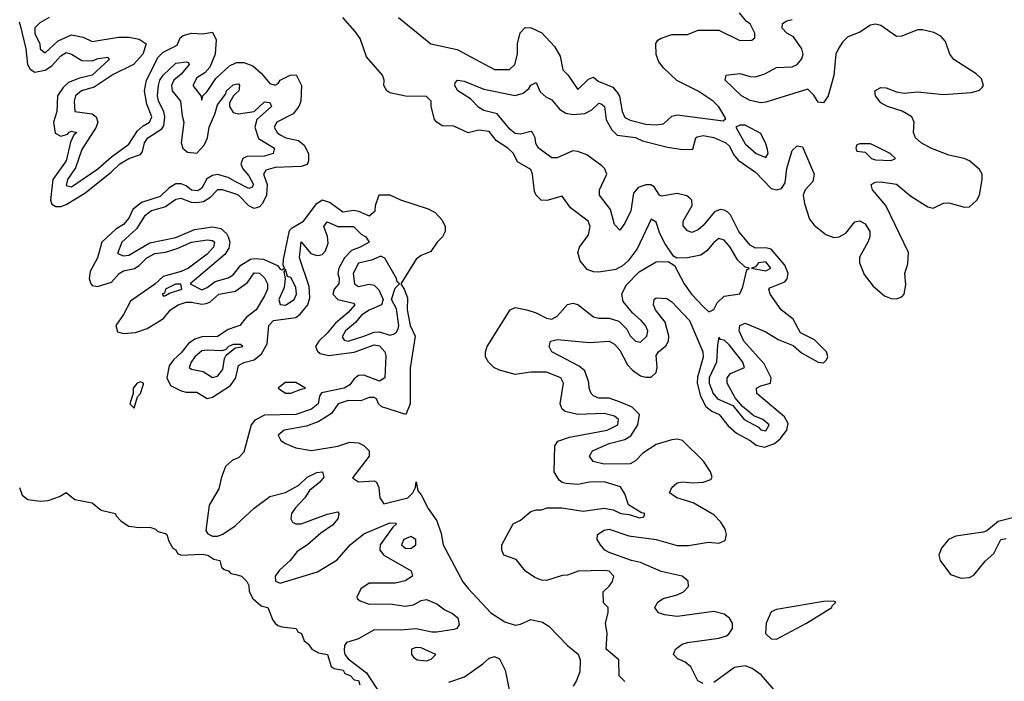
# Model space of a CAD drawing. Header units: inches. Extents: x 2710751 to 2829008, y 857003 to 965602.
# Tile 289 of 320: x 2799172 to 2802943, y 873727 to 876262. Entities that reach past the tile are written whole.
import ezdxf

# ---------------------------------------------------------------- set-up
doc = ezdxf.new("R2010")
doc.units = ezdxf.units.IN
doc.header["$MEASUREMENT"] = 0
doc.layers.add('C7897', color=7, linetype='Continuous')
doc.layers.add('C8807', color=7, linetype='Continuous')

msp = doc.modelspace()

# ---------------------------------------------------------------- linework, layer by layer
at = {"layer": 'C7897', "color": 2}
for points, elevation in [([(2799284.9, 876270), (2799248.7, 876250), (2799229.4, 876230.6), (2799229.3, 876209.3), (2799248.7, 876170), (2799250.7, 876150.7), (2799261.1, 876141.1), (2799270, 876134.8), (2799319.5, 876180.5), (2799370, 876203.7), (2799415.1, 876195.1), (2799450, 876178.8), (2799550, 876194.9), (2799590, 876195.5), (2799630, 876187.3), (2799656, 876170), (2799644, 876130), (2799607.7, 876090), (2799530, 876052.4), (2799457, 876003), (2799408, 875990), (2799385.7, 875970), (2799381.1, 875950), (2799382.8, 875910), (2799450, 875901.6), (2799464.9, 875890), (2799470.6, 875870), (2799464.4, 875850), (2799410, 875764.5), (2799385.8, 875694.2), (2799354.4, 875650), (2799350, 875627.3), (2799370, 875621.3), (2799471.3, 875690), (2799523, 875737), (2799590, 875785.3), (2799623.3, 875836.7), (2799644.4, 875855.6), (2799669.4, 875870), (2799677.4, 875890), (2799658.4, 875938.4), (2799649.7, 875990), (2799657.2, 876030), (2799702, 876118), (2799722, 876138), (2799775.1, 876164.9), (2799787, 876193), (2799798, 876202), (2799829.4, 876210.6), (2799872.7, 876207.3), (2799910, 876214), (2799924.7, 876184.7), (2799920.5, 876130), (2799899.9, 876080.1), (2799881.1, 876058.9), (2799850, 876039.3), (2799834.8, 876010), (2799866, 875970), (2799870, 875954), (2799872.7, 875970), (2799890, 875987.3), (2799923.3, 876036.7), (2799975.1, 876084.9), (2800000, 876097)], 6), ([(2799170, 876254), (2799175.6, 876235.6), (2799194.9, 876150), (2799202, 876090), (2799212.4, 876072.4), (2799230, 876060.7), (2799270, 876068), (2799295.2, 876084.8), (2799330, 876123), (2799350, 876135.8), (2799370, 876130.4), (2799410, 876106), (2799450, 876104.9), (2799473, 876113), (2799510, 876118), (2799514.8, 876110), (2799450, 876049.7), (2799401.4, 876038.6), (2799358.7, 876021.3), (2799338.3, 876001.7), (2799316.3, 875970), (2799313.7, 875910), (2799301.6, 875870), (2799307.7, 875827.7), (2799330, 875816), (2799356.5, 875823.5), (2799359, 875830), (2799370, 875835.5), (2799390.4, 875830), (2799378.8, 875821.2), (2799366.8, 875793.2), (2799350, 875720.9), (2799299.3, 875650), (2799290.5, 875570.5), (2799295.5, 875555.5), (2799310, 875546), (2799330, 875546.4), (2799350, 875553.7), (2799422, 875598), (2799522.2, 875677.8), (2799555.1, 875710), (2799590, 875730.3), (2799634.2, 875745.8), (2799642.5, 875757.5), (2799649.7, 875790), (2799662.4, 875810), (2799716.4, 875843.6), (2799724.2, 875855.8), (2799728.4, 875890), (2799723.5, 875910), (2799703.5, 875950), (2799699.6, 875970), (2799703.6, 876010), (2799708.2, 876030), (2799722, 876050), (2799770, 876095.3), (2799810, 876100.7), (2799818, 876098), (2799820.7, 876090), (2799790, 876052.7), (2799762.8, 876030), (2799753, 876010), (2799756.3, 875990), (2799787.7, 875950), (2799793.7, 875893.7), (2799801, 875870), (2799790.5, 875790), (2799797.3, 875770), (2799814.9, 875754.9), (2799850, 875750.6), (2799878.8, 875781.2), (2799891.8, 875810), (2799897.6, 875850), (2799919.7, 875900.3), (2799930, 875936), (2799962, 875978), (2799964.5, 875990), (2799990, 876013), (2800000, 876014.5)], 2), ([(2800000, 875979.3), (2799990.8, 875970), (2799976, 875944), (2799974.8, 875930), (2799990, 875906), (2800000, 875903.3)], 2), ([(2800000, 875641.4), (2799970, 875657.2), (2799930, 875669.4), (2799910, 875664.5), (2799888.2, 875651.8), (2799870, 875616), (2799854.1, 875605.9), (2799830, 875608.4), (2799810, 875625.1), (2799790, 875633.2), (2799770, 875632.7), (2799743.1, 875616.9), (2799710, 875584), (2799638.2, 875561.8), (2799604.9, 875535.1), (2799590, 875501.2), (2799570, 875478), (2799540.6, 875459.4), (2799486, 875410), (2799470.4, 875350), (2799442.3, 875297.7), (2799438.4, 875270), (2799444, 875250), (2799450, 875244), (2799470, 875239.3), (2799523, 875257), (2799552.7, 875290), (2799570, 875299.5), (2799611.6, 875308.4), (2799630, 875320.5), (2799658.4, 875350), (2799690, 875366.4), (2799730, 875371.7), (2799775.1, 875384.9), (2799830.3, 875410.3), (2799890, 875418), (2799910, 875415.8), (2799918, 875410), (2799914.4, 875390), (2799890, 875364.2), (2799818, 875310), (2799790, 875297.4), (2799721.6, 875278.4), (2799690, 875248.3), (2799596.2, 875183.8), (2799570, 875132.7), (2799540.7, 875090), (2799546.6, 875066.6), (2799570, 875059.3), (2799615.8, 875064.2), (2799660.7, 875079.3), (2799722.8, 875117.2), (2799750, 875150.4), (2799779, 875170), (2799810, 875179.5), (2799830, 875180.4), (2799870, 875171.7), (2799885.7, 875174.3), (2799899.8, 875180.2), (2799934, 875210), (2799998, 875222), (2800000, 875223.4)], 2), ([(2800000, 875593.3), (2799949.2, 875610.8), (2799930, 875609.6), (2799900.7, 875579.3), (2799875.3, 875564.7), (2799850, 875559.8), (2799830, 875562.2), (2799790, 875577.2), (2799770, 875572.6), (2799730, 875545.1), (2799677.3, 875530), (2799650, 875509.5), (2799619.5, 875460.5), (2799563.7, 875410), (2799546.9, 875366.9), (2799570, 875357.1), (2799590, 875359.5), (2799670, 875406.7), (2799770, 875428.1), (2799841.8, 875458.2), (2799910, 875469), (2799941.8, 875461.8), (2799963.4, 875443.4), (2799970.3, 875430.3), (2799976.5, 875410), (2799973.1, 875386.9), (2799957.8, 875362.2), (2799824.7, 875250), (2799870, 875227.2), (2799890, 875235.5), (2799920.9, 875259.1), (2799970, 875272.7), (2799990, 875284.4), (2800000, 875297.3)], 6), ([(2800000, 875084.7), (2799970, 875074.5), (2799930, 875048.4), (2799870, 875046.9), (2799842.3, 875037.7), (2799818.9, 875021.1), (2799790, 874986), (2799760.5, 874959.5), (2799744.6, 874935.4), (2799734.9, 874890), (2799750, 874860.7), (2799790, 874840.5), (2799810, 874835.5), (2799850, 874835.5), (2799890, 874810.4), (2799910, 874816.4), (2799979.8, 874860.2), (2799999.7, 874890), (2800000, 874891.5)], 2), ([(2800000, 875017.5), (2799990, 875017.2), (2799972, 875010), (2799962, 874998), (2799946.4, 874993.6), (2799890, 874996.3), (2799870, 874992.8), (2799843, 874970), (2799828, 874950), (2799821, 874930), (2799830, 874922.8), (2799874, 874914), (2799910, 874891.3), (2799930, 874896), (2799950, 874922), (2799956.6, 874963.4), (2799963.2, 874976.8), (2799996, 875004), (2800000, 875004.8)], 6), ([(2800000, 874579.5), (2799986.2, 874573.8), (2799960.7, 874550), (2799944.9, 874510), (2799934.9, 874465.1), (2799897.5, 874402.5), (2799884.9, 874304.9), (2799892.7, 874292.7), (2799910, 874283.8), (2799930, 874283), (2799950, 874290.5), (2799997.5, 874322.5), (2800000, 874324.9)], 2), ([(2799171.3, 874470), (2799181, 874441), (2799203.6, 874423.6), (2799250, 874418), (2799280.4, 874419.6), (2799324.7, 874435.3), (2799350, 874450.7), (2799383.6, 874423.6), (2799450, 874411), (2799483.6, 874383.6), (2799538, 874370), (2799541, 874361), (2799561, 874341), (2799590, 874322), (2799630, 874316), (2799670, 874318), (2799692, 874310), (2799701, 874301), (2799730, 874294), (2799736, 874290), (2799743.6, 874263.6), (2799758, 874238), (2799770, 874231.3), (2799776.9, 874216.9), (2799790.7, 874210.7), (2799870, 874214), (2799892, 874210), (2799914.8, 874194.8), (2799938, 874190), (2799944.7, 874164.7), (2799955.3, 874155.3), (2799972, 874150), (2799981, 874141), (2800000, 874135.9)], -2)]:
    msp.add_lwpolyline(points, dxfattribs=dict(at, elevation=elevation))
for points, elevation in [([(2799768.9, 875248.9), (2799730.8, 875230), (2799726.2, 875213.8), (2799718, 875210), (2799722.8, 875202.8), (2799730, 875204.9), (2799745.2, 875214.8), (2799793.2, 875230), (2799788.7, 875248.7)], 6), ([(2799634, 874874), (2799622, 874870), (2799606.8, 874850), (2799606, 874830), (2799594, 874790), (2799610, 874774), (2799623.1, 874816.9), (2799634, 874830), (2799646, 874866), (2799646, 874870)], 2)]:
    msp.add_lwpolyline(points, close=True, dxfattribs=dict(at, elevation=elevation))
at = {"layer": 'C8807', "color": 2}
for points, elevation in [([(2801490, 873726), (2801468.4, 873748.4), (2801466, 873810), (2801418, 873850), (2801422, 873910), (2801415.3, 873950), (2801426, 873990), (2801426, 874010), (2801408.4, 874028.4), (2801406, 874070), (2801430, 874092), (2801442, 874110), (2801448, 874130), (2801428.9, 874148.9), (2801410, 874152.3), (2801310.9, 874149.1), (2801270, 874134), (2801250, 874133.2), (2801190, 874114), (2801170, 874115.3), (2801144.7, 874124.7), (2801108.9, 874148.9), (2801073.6, 874193.6), (2801026, 874210), (2801018, 874230), (2801018, 874250), (2801062, 874330), (2801090, 874344.7), (2801130, 874378), (2801150, 874384.7), (2801170, 874384.7), (2801191.6, 874391.6), (2801248.4, 874391.6), (2801330, 874378.8), (2801410, 874391), (2801444.9, 874384.9), (2801474, 874370), (2801506, 874366), (2801546, 874354), (2801562, 874358), (2801566, 874370), (2801553.2, 874373.2), (2801503.1, 874403.1), (2801490, 874446), (2801472.9, 874472.9), (2801410, 874492), (2801354, 874490), (2801310, 874480.9), (2801264.7, 874484.7), (2801249, 874489), (2801238, 874498), (2801219, 874530), (2801221.2, 874630), (2801232.5, 874647.5), (2801277.6, 874662.4), (2801422, 874690), (2801462.7, 874710), (2801465.2, 874730), (2801450, 874742.7), (2801410, 874753), (2801310, 874749.6), (2801261.3, 874761.3), (2801249.6, 874769.6), (2801242, 874790), (2801254.5, 874870), (2801244, 874890), (2801190, 874911.5), (2801130, 874911.6), (2801070, 874902.7), (2801010, 874919), (2800988, 874930), (2800968, 874950), (2800955.3, 874970), (2800955.3, 874990), (2800962, 875010), (2801050, 875151), (2801070, 875158.8), (2801114, 875150), (2801150, 875138.8), (2801190, 875118.8), (2801210, 875114.8), (2801230, 875126.8), (2801269.4, 875170.6), (2801290, 875176), (2801310, 875170.8), (2801370, 875124), (2801390, 875119.1), (2801430, 875119.1), (2801466.6, 875106.6), (2801496.7, 875076.7), (2801510, 875051.3), (2801530, 875031), (2801550, 875026.8), (2801573.2, 875050), (2801577.2, 875070), (2801569, 875090), (2801552.7, 875110), (2801518.4, 875138.4), (2801482.9, 875182.9), (2801478, 875210), (2801495.1, 875244.9), (2801544.1, 875295.9), (2801610, 875334.8), (2801656, 875336), (2801679.8, 875319.8), (2801717.3, 875250), (2801744.9, 875210), (2801790, 875162.8), (2801810, 875144.7), (2801815.3, 875144.7), (2801830, 875151.3), (2801842.9, 875177.1), (2801870, 875202.8), (2801930, 875212), (2801942, 875238), (2801956.4, 875303.6), (2801966, 875310), (2801950, 875314), (2801921.6, 875341.6), (2801892.3, 875390), (2801870, 875417.2), (2801850, 875424), (2801830, 875409), (2801804.1, 875375.9), (2801780.5, 875359.5), (2801730, 875349.2), (2801688.4, 875348.4), (2801676.5, 875356.5), (2801643.7, 875403.7), (2801623.2, 875443.2), (2801610, 875486), (2801590, 875498), (2801536.3, 875383.7), (2801502, 875338), (2801480.5, 875319.5), (2801454.6, 875305.4), (2801390, 875295.1), (2801370, 875296), (2801344.8, 875304.8), (2801318.6, 875338.6), (2801309.2, 875370), (2801315.3, 875390), (2801350, 875438), (2801357.2, 875470), (2801348.7, 875490), (2801281.5, 875541.5), (2801250, 875586), (2801190.9, 875569.1), (2801168.7, 875570), (2801149.3, 875589.3), (2801143.2, 875603.2), (2801136, 875670), (2801130, 875688), (2801078, 875718), (2801062.7, 875750), (2801041.2, 875770), (2800997.5, 875797.5), (2800970, 875834), (2800930, 875839), (2800890, 875828.7), (2800834.6, 875854.6), (2800790, 875855.3), (2800768.9, 875868.9), (2800760.2, 875880.2), (2800748, 875930), (2800748, 875950), (2800730, 875968), (2800649.1, 875969.1), (2800590, 875982), (2800578, 875990), (2800566, 876010), (2800568, 876030), (2800562, 876050), (2800500.2, 876120.2), (2800476, 876190), (2800457.2, 876217.2), (2800409, 876270)], 6), ([(2800622.8, 876270), (2800746.8, 876170), (2800847.3, 876147.3), (2800990, 876071.3), (2801048.4, 876071.6), (2801068, 876090), (2801079, 876130), (2801079, 876170), (2801088.4, 876211.6), (2801108, 876232), (2801131.3, 876231.3), (2801171.1, 876211.1), (2801219.8, 876159.8), (2801242, 876122), (2801252, 876070), (2801271.1, 876051.1), (2801310, 875994), (2801350, 876034), (2801370, 876042), (2801387.1, 876027.1), (2801443, 876003), (2801462, 875982), (2801468.5, 875968.5), (2801479.1, 875910), (2801490, 875887.3), (2801510, 875877.3), (2801570, 875862), (2801610, 875858.8), (2801637.2, 875862.8), (2801670, 875892), (2801690, 875898), (2801866, 875874), (2801876.4, 875883.6), (2801850, 875928), (2801828, 875950), (2801770, 875988), (2801689, 876029), (2801638, 876078), (2801620.2, 876100.2), (2801608.9, 876128.9), (2801608.7, 876171.3), (2801616.4, 876183.6), (2801628.4, 876191.6), (2801670, 876204.7), (2801730, 876204.7), (2801770, 876222), (2801850, 876222), (2801930, 876182), (2801976.4, 876183.6), (2801987.3, 876192.7), (2801988, 876210), (2801970, 876246), (2801955.3, 876255.3), (2801928.4, 876288.4)], 6), ([(2801790, 873719.5), (2801769.6, 873729.6), (2801742.9, 873782.9), (2801720.1, 873800.1), (2801692.9, 873812.9), (2801675.3, 873830), (2801684, 873850), (2801709.2, 873870), (2801730, 873875.8), (2801850, 873893.1), (2801878.5, 873901.5), (2801889.7, 873910.3), (2801902.4, 873930), (2801901.3, 873950), (2801890, 873969.4), (2801870, 873984.2), (2801830, 873994.5), (2801690, 873975.6), (2801642, 873982), (2801618, 873990), (2801604, 874010), (2801615.3, 874030), (2801636, 874044), (2801690, 874058), (2801714, 874070), (2801733.2, 874090), (2801731.5, 874111.5), (2801708.7, 874130), (2801628.4, 874148.4), (2801550, 874182.4), (2801515.3, 874190), (2801430, 874220.7), (2801413.2, 874230), (2801396, 874250), (2801384, 874270), (2801385.2, 874290), (2801410, 874306.8), (2801429.6, 874310.4), (2801505.3, 874285.3), (2801610, 874270.3), (2801690, 874247), (2801733, 874247), (2801810, 874260.5), (2801850, 874256.3), (2801873.6, 874266.4), (2801879.5, 874290), (2801874, 874310), (2801856.6, 874336.6), (2801830, 874364.5), (2801751.2, 874411.2), (2801688.7, 874430), (2801661.2, 874450), (2801669.3, 874470), (2801690, 874487.7), (2801710, 874492), (2801750, 874488), (2801789.5, 874490.5), (2801819.3, 874500.7), (2801824, 874510), (2801818, 874530), (2801791.2, 874571.2), (2801710, 874649.6), (2801690, 874654.5), (2801670, 874652), (2801610, 874634.5), (2801558.3, 874601.7), (2801530, 874572.3), (2801510, 874560.7), (2801410, 874558.7), (2801368.7, 874570), (2801354, 874590), (2801365.2, 874610), (2801430, 874638), (2801490, 874654), (2801512.8, 874667.2), (2801539.6, 874710), (2801546, 874750), (2801517.7, 874777.7), (2801475.8, 874795.8), (2801430, 874812.3), (2801390, 874812), (2801370, 874820.9), (2801360.9, 874830), (2801352.3, 874850), (2801351.9, 874871.9), (2801336.3, 874916.3), (2801314.9, 874934.9), (2801209.6, 874989.6), (2801199.3, 875010), (2801205.2, 875030), (2801230, 875036.4), (2801354.2, 875025.8), (2801430, 875030.6), (2801450, 875019.1), (2801470, 874996.3), (2801499.9, 874939.9), (2801518.7, 874918.7), (2801550, 874897.6), (2801570, 874892), (2801590, 874892.7), (2801609.7, 874910.3), (2801613.6, 874930), (2801610, 874976), (2801618, 874990), (2801647, 875013), (2801656.2, 875030), (2801657.6, 875050), (2801643.5, 875103.5), (2801607.3, 875150), (2801599.3, 875170), (2801602, 875190), (2801610, 875196), (2801650, 875194), (2801670, 875180.7), (2801737.1, 875110), (2801788, 874990), (2801790, 874968.7), (2801767.2, 874892.8), (2801766.4, 874870), (2801779.6, 874819.6), (2801799.9, 874779.9), (2801822.3, 874762.3), (2801850.4, 874750), (2801885.8, 874705.8), (2801917.5, 874677.5), (2801970, 874650.3), (2801992.4, 874632.4), (2802024.2, 874624.2), (2802062.2, 874637.8), (2802084, 874656), (2802109.7, 874690), (2802114.5, 874714.5), (2802101, 874741), (2801994.5, 874830), (2801993.2, 874850), (2802010, 874859.3), (2802048, 874870), (2802049.4, 874890), (2802023.5, 874943.5), (2801944.7, 875030), (2801927.8, 875070), (2801929.6, 875090.4), (2801950, 875099.1), (2802030, 875066.7), (2802076.7, 875036.7), (2802134.2, 875014.2), (2802165.7, 874985.7), (2802230, 874950.6), (2802250, 874947.3), (2802261.5, 874958.5), (2802266.6, 874970), (2802262, 874990), (2802215.8, 875035.8), (2802162.6, 875062.6), (2802134.3, 875114.3), (2802088, 875150), (2802045.6, 875210), (2802040.9, 875230), (2802045.3, 875234.7), (2802102, 875258), (2802111.2, 875268.8), (2802115.6, 875290), (2802101.8, 875321.8), (2802050, 875382.4), (2802030, 875388.3), (2801990, 875386.3), (2801970, 875398), (2801925.6, 875450), (2801894.7, 875514.7), (2801884.4, 875524.4), (2801870, 875532.7), (2801854.5, 875534.5), (2801833.5, 875526.5), (2801790, 875473.2), (2801770, 875457.2), (2801746.6, 875446.6), (2801730, 875453.2), (2801712.9, 875472.9), (2801712.7, 875490), (2801747, 875550), (2801746, 875570), (2801738.7, 875578.7), (2801727.6, 875587.6), (2801690, 875595.6), (2801630, 875586), (2801622.7, 875590), (2801601.5, 875621.5), (2801589.5, 875629.5), (2801570, 875629.6), (2801541.2, 875618.8), (2801522.9, 875597.1), (2801512.2, 875530), (2801490, 875482), (2801470, 875455.3), (2801450, 875478), (2801434.9, 875534.9), (2801392.7, 875590), (2801392, 875610), (2801420.7, 875670), (2801412.7, 875690), (2801401.7, 875701.7), (2801343.8, 875743.8), (2801310, 875757), (2801290, 875759.5), (2801230, 875732.7), (2801210, 875732.7), (2801159.3, 875770), (2801148.1, 875788.1), (2801146, 875810), (2801135.3, 875830), (2801130, 875833.2), (2801090, 875822.9), (2801070, 875825.6), (2801050, 875840.7), (2801000.8, 875900.8), (2800950, 875914), (2800930, 875925.1), (2800898.7, 875958.7), (2800850, 875989.2), (2800839, 876010), (2800840.2, 876019.8), (2800849.1, 876030.9), (2800874, 876026), (2800950, 875996.4), (2801070, 875972.2), (2801100.1, 875979.9), (2801122, 875998), (2801130, 876011.3), (2801150, 876022), (2801165.1, 875985.1), (2801186.6, 875966.6), (2801210, 875955.5), (2801239, 875919), (2801263.4, 875903.4), (2801290, 875898.7), (2801336.9, 875903.1), (2801363.5, 875916.5), (2801390, 875942), (2801399.3, 875939.3), (2801412, 875930), (2801418.3, 875878.3), (2801439.9, 875839.9), (2801459.8, 875819.8), (2801530, 875810.3), (2801557.6, 875797.6), (2801653.3, 875773.3), (2801710, 875764.9), (2801750, 875766), (2801761.2, 875810), (2801766.2, 875813.8), (2801790, 875818.7), (2801830, 875810.3), (2801876.3, 875790), (2801890, 875778), (2801905.7, 875745.7), (2801923.9, 875723.9), (2801990, 875678.4), (2802050, 875615.5), (2802070, 875610.4), (2802090, 875614.8), (2802103.6, 875636.4), (2802110, 875692), (2802130, 875761), (2802150, 875779.3), (2802170, 875774.9), (2802214.9, 875670), (2802210, 875642.7), (2802180.7, 875610), (2802173, 875590), (2802177.3, 875557.3), (2802197.3, 875497.3), (2802214.9, 875474.9), (2802259, 875439), (2802290, 875427.7), (2802310, 875430.4), (2802335.4, 875444.6), (2802370, 875488), (2802390, 875492), (2802410, 875480.5), (2802427.7, 875450), (2802427.3, 875430), (2802420.7, 875410), (2802388, 875352), (2802387.7, 875330), (2802406.2, 875286.2), (2802440.7, 875240.7), (2802484.6, 875204.6), (2802510, 875194.4), (2802530, 875193), (2802550, 875200.7), (2802559.3, 875210), (2802566, 875246), (2802562, 875290), (2802573.2, 875326.8), (2802576, 875370), (2802489.6, 875550), (2802438.4, 875610), (2802433.2, 875630), (2802450, 875639.3), (2802470, 875641.3), (2802530, 875631.7), (2802585.3, 875585.3), (2802650, 875544.9), (2802670, 875540.5), (2802710, 875559.3), (2802730, 875560.4), (2802790, 875543.8), (2802810, 875545.5), (2802837, 875570), (2802847.6, 875590), (2802857.6, 875650), (2802858.4, 875670), (2802848.3, 875688.3), (2802810, 875720.7), (2802789.7, 875729.7), (2802730, 875743), (2802661.2, 875770), (2802624.5, 875790), (2802602.9, 875810), (2802594.5, 875830), (2802598, 875870), (2802589.2, 875890), (2802551.9, 875911.9), (2802495.3, 875930), (2802470, 875943.7), (2802449.6, 875970), (2802447, 875990), (2802470, 876001.6), (2802490, 876000.4), (2802530, 875985.5), (2802559.5, 875980.5), (2802610, 875986), (2802710, 875974.9), (2802816.9, 875983.1), (2802847.6, 875992.4), (2802858.3, 876001.7), (2802863.7, 876010), (2802854.9, 876034.9), (2802834.5, 876054.5), (2802749.6, 876110), (2802734.5, 876130), (2802718, 876178), (2802699.3, 876199.3), (2802672.9, 876212.9), (2802630, 876223.6), (2802610, 876222.9), (2802550, 876199.5), (2802530, 876198), (2802470, 876239.3), (2802450, 876244.5), (2802430, 876240.9), (2802390, 876214.5), (2802343.7, 876196.3), (2802323.7, 876176.3), (2802308, 876152), (2802297.3, 876130), (2802290, 876048), (2802267.7, 875970), (2802250, 875943.7), (2802230, 875946.6), (2802213.4, 875973.4), (2802190, 875996), (2802030, 875945.6), (2802010, 875943.6), (2801970, 875952), (2801936, 875970), (2801874, 876030), (2801878, 876050), (2801930, 876056.4), (2801970, 876043.8), (2801990, 876043), (2802025.4, 876054.6), (2802070, 876079.3), (2802130, 876082), (2802150, 876090.6), (2802167.8, 876112.2), (2802172.3, 876130), (2802167.8, 876150), (2802136.1, 876196.1), (2802109.5, 876210), (2802092.3, 876230), (2802092.9, 876247.1), (2802110, 876258), (2802130, 876263)], 2), ([(2800000, 876097), (2800002, 876098), (2800030, 876098), (2800064.7, 876084.7), (2800097.1, 876057.1), (2800130, 876018), (2800150, 876011.3), (2800162, 876018), (2800169.3, 876030.7), (2800208, 876050), (2800230.7, 876050.7), (2800251, 876010), (2800248.4, 875950), (2800241.6, 875930), (2800218.9, 875901.1), (2800157.3, 875870), (2800146.4, 875850), (2800158, 875830), (2800170, 875821.3), (2800191.3, 875810), (2800239.2, 875799.2), (2800261.7, 875781.7), (2800278, 875750), (2800278.5, 875721.5), (2800273.4, 875706.6), (2800250, 875699.5), (2800150, 875695.1), (2800114.2, 875685.8), (2800105.3, 875670), (2800119.5, 875630), (2800117.4, 875590), (2800101.6, 875558.4), (2800090, 875544.5), (2800079, 875541), (2800070, 875538.4), (2800050, 875549.4), (2800009.5, 875590), (2800000, 875593.3)], 6), ([(2800000, 876014.5), (2800010, 876016), (2800014, 876010), (2800010.6, 875990), (2800000, 875979.3)], 2), ([(2800000, 875903.3), (2800010, 875900.7), (2800069.5, 875910.5), (2800110, 875947.3), (2800130, 875944.7), (2800136.3, 875930), (2800080.4, 875879.6), (2800072.4, 875850), (2800086.6, 875806.6), (2800147.3, 875770), (2800142.8, 875750), (2800110, 875739.7), (2800041.6, 875738.4), (2800026, 875730), (2800018.8, 875710), (2800026.8, 875690), (2800050, 875664), (2800067.3, 875630), (2800061, 875619), (2800050, 875615.1), (2800000, 875641.4)], 2), ([(2800000, 875297.3), (2800018.6, 875321.4), (2800055.6, 875344.4), (2800070, 875347.6), (2800105.1, 875345.1), (2800159.9, 875319.9), (2800170, 875306), (2800176.4, 875303.6), (2800186, 875310), (2800181.2, 875321.2), (2800182.7, 875342.7), (2800205.7, 875454.3), (2800214.9, 875465.1), (2800259.3, 875490), (2800310, 875558), (2800330, 875571.3), (2800361.4, 875561.4), (2800410, 875526.4), (2800451.9, 875531.9), (2800470, 875528.7), (2800510, 875510.7), (2800533.2, 875530), (2800534, 875550), (2800548.4, 875591.6), (2800588.9, 875591.1), (2800630, 875571.3), (2800736.9, 875536.9), (2800763.6, 875523.6), (2800790, 875494), (2800802, 875470), (2800802, 875450), (2800791.3, 875430), (2800771.3, 875410), (2800746.4, 875373.6), (2800710, 875359), (2800690, 875344), (2800632, 875250), (2800644.7, 875230), (2800656.9, 875196.9), (2800656, 875150), (2800666.8, 875090), (2800686, 875050), (2800667.1, 874927.1), (2800666.8, 874790), (2800651.3, 874750), (2800559, 874779), (2800546, 874790), (2800538, 874810), (2800530, 874814), (2800510, 874814), (2800478.5, 874801.5), (2800430, 874802.9), (2800391, 874790), (2800366.6, 874753.4), (2800317.6, 874722.4), (2800270, 874704.5), (2800184.7, 874690), (2800162, 874670), (2800172, 874650), (2800190, 874638), (2800230, 874622), (2800290, 874611), (2800390, 874628), (2800436.5, 874643.5), (2800470, 874640.7), (2800490.5, 874630.5), (2800510.5, 874610.5), (2800510.7, 874590), (2800447.1, 874507.1), (2800470, 874491.3), (2800530, 874494.8), (2800538, 874490), (2800546.8, 874470), (2800551.3, 874430), (2800567.1, 874407.1), (2800658, 874430), (2800678, 874450), (2800688, 874470), (2800690, 874491.3), (2800696.9, 874456.9), (2800710, 874442), (2800736, 874390), (2800770, 874342), (2800786.4, 874293.6), (2800794, 874250), (2800868.7, 874108.7), (2800890, 874082.8), (2800976, 873990), (2801030, 873954.8), (2801070, 873942.8), (2801090, 873946), (2801130, 873964.7), (2801173.7, 873953.7), (2801198.5, 873938.5), (2801270, 873864.7), (2801311, 873831), (2801318, 873810), (2801316.9, 873763.1), (2801304.7, 873730), (2801291.1, 873708.9)], 6), ([(2800000, 874891.5), (2800010, 874937.1), (2800030, 874948.2), (2800070, 874958.4), (2800098.2, 874981.8), (2800119.3, 875020.7), (2800126.6, 875090), (2800143.7, 875110), (2800230, 875121.6), (2800246, 875134), (2800275.1, 875170), (2800283, 875197), (2800280.1, 875240.1), (2800243, 875350), (2800250, 875410.6), (2800286.7, 875366.7), (2800310, 875358), (2800320.2, 875359.8), (2800330, 875362.8), (2800343.3, 875376.7), (2800353.6, 875406.4), (2800351.3, 875431.3), (2800337, 875470), (2800350, 875487.3), (2800390, 875470.3), (2800450, 875470.3), (2800479.9, 875439.9), (2800498, 875430), (2800510.6, 875410), (2800476, 875390), (2800442.6, 875377.4), (2800416.4, 875350), (2800394.4, 875310), (2800390.4, 875290), (2800395.8, 875270), (2800394, 875250), (2800376, 875230), (2800370.8, 875210), (2800390.4, 875190.4), (2800450, 875176.3), (2800455.5, 875170), (2800430, 875140.5), (2800381, 875099), (2800350, 875060.9), (2800317.3, 875030), (2800304.9, 875010), (2800312.4, 874992.4), (2800322.6, 874982.6), (2800355.3, 874975.3), (2800452.3, 874987.7), (2800530, 875016.9), (2800550, 875012), (2800570.4, 874990), (2800573.8, 874973.8), (2800570.4, 874890), (2800550, 874876.9), (2800490, 874899.7), (2800470, 874898.4), (2800453.4, 874886.6), (2800436.9, 874863.1), (2800414.8, 874850), (2800327.7, 874832.3), (2800319.8, 874820.2), (2800314.4, 874790), (2800289.5, 874769.5), (2800230, 874749.7), (2800110, 874746.6), (2800072.8, 874727.2), (2800058, 874710), (2800030, 874605.2), (2800010, 874583.7), (2800000, 874579.5)], 2), ([(2800000, 875223.4), (2800044.9, 875255.1), (2800070, 875292.2), (2800090, 875290.4), (2800110, 875273.4), (2800120.5, 875250), (2800120.4, 875230), (2800110, 875203.7), (2800077.1, 875150), (2800039, 875121), (2800015.5, 875090), (2800000, 875084.7)], 2), ([(2800000, 875004.8), (2800026, 875010), (2800018, 875018), (2800000, 875017.5)], 6), ([(2800000, 874324.9), (2800069.8, 874390.2), (2800130, 874434.9), (2800190, 874450.7), (2800241.5, 874478.5), (2800273.2, 874510), (2800310, 874527.3), (2800332, 874530), (2800337.3, 874510), (2800322, 874490), (2800282.3, 874457.7), (2800264, 874430), (2800228.6, 874391.4), (2800213, 874370), (2800210.7, 874350), (2800217.3, 874337.3), (2800230, 874330.7), (2800250, 874330.5), (2800350, 874367.7), (2800390, 874376), (2800394.8, 874370), (2800390.5, 874350), (2800370, 874325.1), (2800324.9, 874295.1), (2800274, 874250), (2800235.1, 874224.9), (2800207.7, 874190), (2800166.7, 874153.3), (2800150.8, 874130), (2800151.1, 874111.1), (2800170, 874102.8), (2800312.8, 874147.2), (2800387.9, 874192.1), (2800437, 874250), (2800490, 874292.4), (2800590, 874334.9), (2800613, 874333), (2800614.8, 874330), (2800601.6, 874318.4), (2800553, 874250), (2800550.6, 874230), (2800566, 874210), (2800671.3, 874150), (2800676.3, 874130), (2800648.1, 874111.9), (2800610, 874103.5), (2800510, 874103.6), (2800478.7, 874081.3), (2800462.8, 874050), (2800464.9, 874044.9), (2800475.9, 874035.9), (2800510, 874023), (2800590, 874024.4), (2800650, 874015.8), (2800679.7, 874020.3), (2800710, 874036.3), (2800730, 874040.7), (2800770, 874024), (2800800.7, 874000.7), (2800830, 873987.3), (2800850.4, 873970), (2800854.4, 873945.6), (2800846, 873930), (2800834.6, 873925.4), (2800770, 873915.1), (2800750, 873915.1), (2800690, 873928), (2800630, 873923.6), (2800530, 873924.5), (2800470, 873889.6), (2800423.8, 873876.2), (2800415.5, 873864.5), (2800414.4, 873845.6), (2800417.3, 873830), (2800430, 873813.4), (2800499.6, 873759.6), (2800547.3, 873687.3)], 2), ([(2802990, 874358), (2802919.9, 874340.1), (2802876, 874304), (2802861.7, 874298.3), (2802756.9, 874283.1), (2802728.9, 874271.1), (2802702.5, 874237.5), (2802692.4, 874210), (2802697.1, 874190), (2802736.5, 874136.5), (2802777.5, 874122.5), (2802810, 874125.3), (2802825.8, 874134.2), (2802870, 874187.7), (2802903, 874217), (2802929.4, 874270), (2802950, 874274.6)], 2), ([(2800000, 874135.9), (2800022, 874130), (2800042, 874110), (2800050, 874094), (2800050.9, 874070.9), (2800064.7, 874044.7), (2800096.9, 874016.9), (2800122, 874010), (2800141, 873961), (2800150.7, 873950.7), (2800161, 873941), (2800176, 873936), (2800231, 873930), (2800236.9, 873916.9), (2800250.7, 873910), (2800262, 873882), (2800278, 873870), (2800290.9, 873850.9), (2800316.9, 873836.9), (2800350.8, 873830), (2800364.7, 873784.7), (2800376, 873776), (2800410.8, 873770), (2800416.9, 873756.9), (2800438, 873750), (2800453.4, 873733.4), (2800470, 873730.4), (2800474, 873714)], -2), ([(2800815.4, 873724.6), (2800874.9, 873745.1), (2800946.2, 873793.8), (2800970, 873816.3), (2800990, 873822), (2801010, 873813.4), (2801030.8, 873770), (2801047.3, 873690)], 2), ([(2802076.3, 873676.3), (2802012.2, 873752.2), (2801977, 873777), (2801950, 873786.6), (2801910, 873780.7), (2801830, 873722.9)], 2)]:
    msp.add_lwpolyline(points, dxfattribs=dict(at, elevation=elevation))
for points, elevation in [([(2801950, 875858), (2801930, 875858), (2801914, 875850), (2801950, 875786.8), (2801992, 875750), (2802030, 875734), (2802038, 875750), (2802035.3, 875764.7), (2802030, 875786), (2802010, 875826)], 6), ([(2802430, 875786), (2802390, 875786), (2802378, 875782), (2802374, 875770), (2802378, 875758), (2802410, 875754), (2802434, 875730), (2802450, 875724.7), (2802510, 875722), (2802526, 875730), (2802506, 875750), (2802450, 875778)], 6), ([(2800555.6, 875355.6), (2800519, 875341), (2800470, 875329.3), (2800448.9, 875290), (2800454, 875250), (2800470, 875240.4), (2800510, 875248.4), (2800530, 875244.9), (2800547.2, 875227.2), (2800564, 875190), (2800558, 875170), (2800510, 875149.6), (2800481.3, 875130), (2800457.5, 875102.5), (2800419.3, 875070), (2800407, 875047), (2800414, 875034), (2800430, 875030.6), (2800490, 875049), (2800530, 875065.3), (2800550, 875066.5), (2800590, 875054), (2800603.3, 875056.7), (2800615.3, 875064.7), (2800621.5, 875078.5), (2800623.7, 875090), (2800614.6, 875154.6), (2800595.3, 875190), (2800610, 875234), (2800626, 875250), (2800618, 875258), (2800615.3, 875270), (2800570, 875349)], 6), ([(2802030, 875334.3), (2802001, 875330), (2801990, 875315.3), (2801974, 875310), (2802030, 875299.3), (2802049.2, 875310)], 6), ([(2800190, 875306), (2800183.6, 875296.4), (2800188, 875270), (2800184.4, 875235.6), (2800163.8, 875190), (2800170, 875171.3), (2800190, 875168.9), (2800223.7, 875190), (2800232.6, 875210), (2800230, 875237.2), (2800210, 875274), (2800198, 875278)], 6), ([(2801850, 875046), (2801843.8, 875016.2), (2801840.5, 874950), (2801813, 874890), (2801813, 874870), (2801827.2, 874830), (2801844.9, 874810), (2801903.5, 874783.5), (2801946, 874730), (2802001.4, 874701.4), (2802010, 874691.3), (2802030, 874687.3), (2802042, 874710), (2802018, 874730), (2801984, 874744), (2801940.2, 874780.2), (2801912.7, 874812.7), (2801882, 874870), (2801882, 874890), (2801893.6, 874906.4), (2801948, 874930), (2801941.2, 874950), (2801890, 875015.1), (2801870, 875034), (2801856.4, 875036.4)], 6), ([(2800230, 874872.7), (2800188, 874872), (2800162, 874850), (2800190, 874831), (2800210, 874831), (2800250, 874846), (2800266, 874850)], 2), ([(2800670, 874282.7), (2800643, 874270), (2800634.8, 874250), (2800650, 874237.3), (2800670, 874236.3), (2800689.2, 874250), (2800689, 874270)], 6), ([(2802290, 874034), (2802250, 874032.7), (2802070, 874002.7), (2802050, 873993.2), (2802030.4, 873950), (2802028.5, 873910), (2802050, 873890.4), (2802070, 873888.9), (2802185.2, 873950), (2802282, 874010), (2802283.1, 874016.9), (2802298, 874030)], 2), ([(2800690, 873857.2), (2800672, 873850), (2800672, 873830), (2800679.6, 873819.6), (2800694, 873810), (2800730, 873806), (2800748.4, 873811.6), (2800766, 873830), (2800710, 873856)], 6)]:
    msp.add_lwpolyline(points, close=True, dxfattribs=dict(at, elevation=elevation))

doc.saveas('drawing.dxf')
